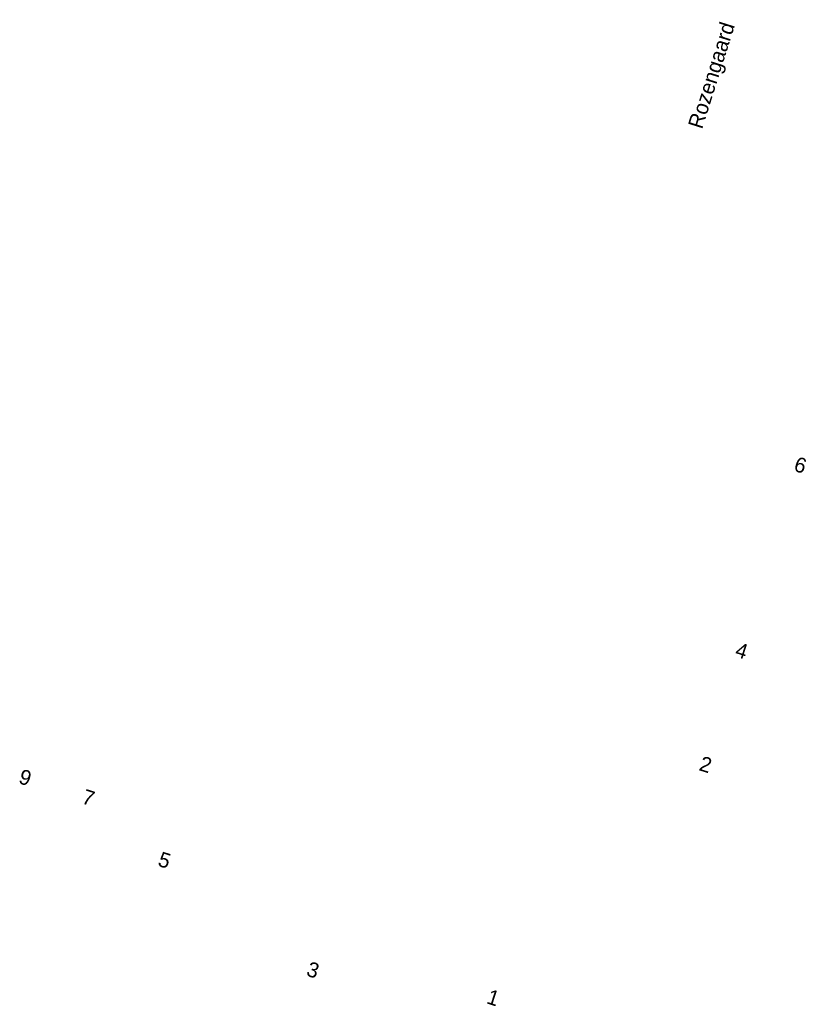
# Model space of a CAD drawing. Header units: metres. Extents: x 169249 to 194689, y 406250 to 412203.
# Tile 328 of 442: x 187825 to 187877, y 411404 to 411469. Entities that reach past the tile are written whole.
import ezdxf
from ezdxf.enums import TextEntityAlignment as Align

# ---------------------------------------------------------------- set-up
doc = ezdxf.new("R2010")
doc.units = ezdxf.units.M
doc.layers.add('BGT_NLCS_N264$0$Label_Nummeraanduidingreeks', color=252, linetype='CONTINUOUS')
doc.layers.add('BGT_NLCS_N264$0$Label_Openbareruimte', color=252, linetype='CONTINUOUS')
doc.layers.add('X-XX-AL-REFERENTIE-G', color=7, linetype='CONTINUOUS', lineweight=18)
doc.styles.add('BGT_NLCS_N264$0$STANDARD', font='txt')

# ---------------------------------------------------------------- blocks, each defined once
blk = doc.blocks.new('BGT_NLCS_N264')
at = {"layer": 'BGT_NLCS_N264$0$Label_Nummeraanduidingreeks', "color": 7, "lineweight": 18, "style": 'BGT_NLCS_N264$0$STANDARD'}
for s, rotation, p in [('6', -17.5, (187876.413, 411439.875)), ('4', -17.6, (187872.514, 411427.545)), ('2', -17.6, (187870.124, 411420)), ('9', -17.7, (187824.971, 411419.13)), ('7', -17.7, (187829.165, 411417.793)), ('5', -17.7, (187834.209, 411413.637)), ('3', -17.9, (187844.069, 411406.354)), ('1', -18, (187856.03, 411404.512))]:
    blk.add_text(s, height=1, rotation=rotation, dxfattribs=at).set_placement(p, align=Align.MIDDLE)
at = {"layer": 'BGT_NLCS_N264$0$Label_Openbareruimte', "color": 252, "lineweight": 18, "style": 'BGT_NLCS_N264$0$STANDARD'}
blk.add_text('Rozengaard', height=1, rotation=72.4888, dxfattribs=at).set_placement((187870.616, 411465.721), align=Align.MIDDLE)

msp = doc.modelspace()

# ---------------------------------------------------------------- block references
at = {"layer": 'X-XX-AL-REFERENTIE-G'}
msp.add_blockref('BGT_NLCS_N264', (0, 0), dxfattribs=at)

doc.saveas('drawing.dxf')
